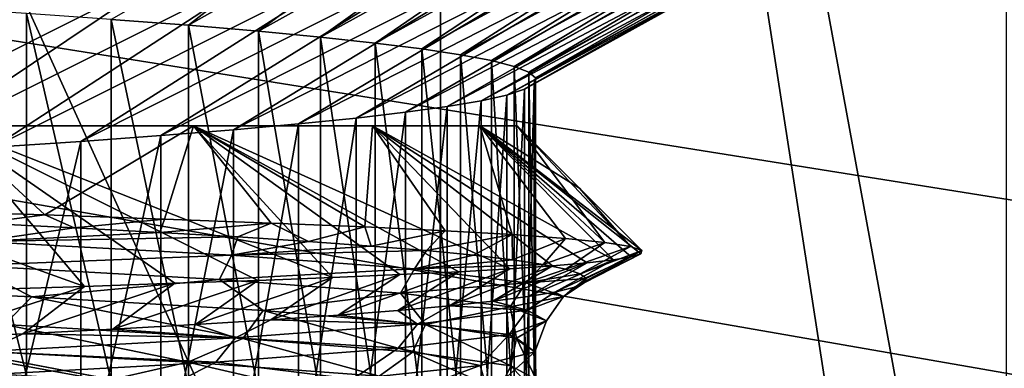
# Model space of a CAD drawing. Header units: metres. Extents: x -205 to 205, y -104 to 104.
# Tile 889 of 1056: x 10.881 to 13.491, y -53.601 to -52.678. Entities that reach past the tile are written whole.
import ezdxf

# ---------------------------------------------------------------- set-up
doc = ezdxf.new("R2010")
doc.units = ezdxf.units.M
doc.layers.add('solid_01_2-CONSUMER_EHM_BOX_SW0001', color=7, linetype='CONTINUOUS')

msp = doc.modelspace()

# ---------------------------------------------------------------- linework, layer by layer
at = {"layer": 'solid_01_2-CONSUMER_EHM_BOX_SW0001'}
for points in [[(27.853924, 67.360435), (-0.010849, -74.95858), (-0.010778, 75.04142)], [(27.853924, 67.360435), (27.752735, 66.82019), (-0.010849, -74.95858)], [(27.752735, 66.82019), (27.752735, 66.262619), (-0.010849, -74.95858)], [(27.752672, -66.17981), (-0.010849, -74.95858), (27.752735, 66.262619)], [(38.274673, -42.903759, 75), (-63.60397, -54.56757, 75), (63.596031, -54.576706, 75)], [(38.274673, -42.903759, 75), (37.499931, -42.958599, 75), (-63.60397, -54.56757, 75)], [(37.499931, -42.958599, 75), (-37.500069, -42.958565, 75), (-63.60397, -54.56757, 75)], [(11.995707, -59.073002, 67.982758), (11.996569, -47.073002, 63.099998), (13.495875, -56.723106, 67.02655)], [(11.996569, -47.073002, 69.5), (11.996569, -47.073002, 63.099998), (11.995707, -59.073002, 67.982758)], [(11.996569, -47.073002, 69.5), (11.995707, -59.073002, 67.982758), (11.996461, -48.573002, 69.5)], [(13.495983, -55.223106, 66.416206), (11.996569, -47.073002, 63.099998), (13.496569, -47.073109, 63.099998)], [(13.495983, -55.223106, 66.416206), (13.495875, -56.723106, 67.02655), (11.996569, -47.073002, 63.099998)], [(17.869715, -55.958588, 1.5), (-18.22703, -48.090942, 1.5), (2.383508, -57.876068, 1.5)], [(18.174229, -53.899757, 1.5), (18.205357, -48.090961, 1.5), (-18.22703, -48.090942, 1.5)], [(18.041845, -54.405605, 1.5), (18.174229, -53.899757, 1.5), (-18.22703, -48.090942, 1.5)], [(17.946911, -54.917667, 1.5), (18.041845, -54.405605, 1.5), (-18.22703, -48.090942, 1.5)], [(17.889599, -55.434975, 1.5), (17.946911, -54.917667, 1.5), (-18.22703, -48.090942, 1.5)], [(17.869715, -55.958588, 1.5), (17.889599, -55.434975, 1.5), (-18.22703, -48.090942, 1.5)], [(-12.004293, -59.071278, 72), (-12.003539, -48.571278, 72), (11.996461, -48.573002, 72)], [(-12.004293, -59.071278, 72), (11.996461, -48.573002, 72), (11.995707, -59.073002, 72)], [(11.995707, -59.073002, 67.982758), (11.995707, -59.073002, 72), (11.996461, -48.573002, 72)], [(11.996461, -48.573002, 69.5), (11.995707, -59.073002, 67.982758), (11.996461, -48.573002, 72)], [(9.748707, -50.113178, 10.572997), (16.890345, -65.803871, 22.572935), (9.748681, -65.803871, 10.57298)], [(16.890341, -50.113178, 22.572903), (16.890345, -65.803871, 22.572935), (9.748707, -50.113178, 10.572997)], [(16.935442, -50.113178, 25.979212), (10.114011, -65.803871, 38.164017), (16.935446, -65.803871, 25.979179)], [(16.935442, -50.113178, 25.979212), (10.114037, -50.113178, 38.164001), (10.114011, -65.803871, 38.164017)], [(11.958857, -52.201283, 19.106255), (11.123973, -52.677055, 19.369907), (11.329031, -52.692711, 19.84021)], [(12.174929, -52.216801, 19.61281), (11.958857, -52.201283, 19.106255), (11.329031, -52.692711, 19.84021)], [(12.174929, -52.216801, 19.61281), (11.329031, -52.692711, 19.84021), (11.514214, -52.708424, 20.31868)], [(12.369655, -52.232315, 20.127665), (12.174929, -52.216801, 19.61281), (11.514214, -52.708424, 20.31868)], [(12.369655, -52.232315, 20.127665), (11.514214, -52.708424, 20.31868), (11.679199, -52.724121, 20.804485)], [(12.542529, -52.24778, 20.649466), (12.369655, -52.232315, 20.127665), (11.679199, -52.724121, 20.804485)], [(12.542529, -52.24778, 20.649466), (11.679199, -52.724121, 20.804485), (11.8237, -52.739727, 21.29678)], [(12.693128, -52.263145, 21.176847), (12.542529, -52.24778, 20.649466), (11.8237, -52.739727, 21.29678)], [(12.693128, -52.263145, 21.176847), (11.8237, -52.739727, 21.29678), (11.947462, -52.755215, 21.794703)], [(12.821061, -52.278381, 21.708399), (12.693128, -52.263145, 21.176847), (11.947462, -52.755215, 21.794703)], [(12.821061, -52.278381, 21.708399), (11.947462, -52.755215, 21.794703), (12.050265, -52.77066, 22.297375)], [(12.926116, -52.293522, 22.243547), (12.821061, -52.278381, 21.708399), (12.050265, -52.77066, 22.297375)], [(12.926116, -52.293522, 22.243547), (12.050265, -52.77066, 22.297375), (12.13193, -52.786064, 22.803911)], [(13.008346, -52.308613, 22.782103), (12.926116, -52.293522, 22.243547), (12.13193, -52.786064, 22.803911)], [(13.008346, -52.308613, 22.782103), (12.13193, -52.786064, 22.803911), (12.192312, -52.801434, 23.313427)], [(13.067917, -52.3237, 23.323851), (13.008346, -52.308613, 22.782103), (12.192312, -52.801434, 23.313427)], [(13.067917, -52.3237, 23.323851), (12.192312, -52.801434, 23.313427), (12.231306, -52.816757, 23.825027)], [(13.104879, -52.33884, 23.868584), (13.067917, -52.3237, 23.323851), (12.231306, -52.816757, 23.825027)], [(13.104879, -52.33884, 23.868584), (12.231306, -52.816757, 23.825027), (12.248842, -52.832047, 24.337812)], [(13.119162, -52.354069, 24.416086), (12.248842, -52.832047, 24.337812), (12.244888, -52.847092, 24.850924)], [(13.110627, -52.369411, 24.965918), (13.119162, -52.354069, 24.416086), (12.244888, -52.847092, 24.850924)], [(13.119162, -52.354069, 24.416086), (13.104879, -52.33884, 23.868584), (12.248842, -52.832047, 24.337812)], [(13.110627, -52.369411, 24.965918), (12.244888, -52.847092, 24.850924), (12.21945, -52.862183, 25.363409)], [(13.079173, -52.384827, 25.51651), (13.110627, -52.369411, 24.965918), (12.21945, -52.862183, 25.363409)], [(13.024819, -52.400276, 26.066002), (12.172573, -52.877316, 25.874372), (12.104342, -52.892494, 26.382915)], [(12.947729, -52.41573, 26.612537), (13.024819, -52.400276, 26.066002), (12.104342, -52.892494, 26.382915)], [(13.079173, -52.384827, 25.51651), (12.21945, -52.862183, 25.363409), (12.172573, -52.877316, 25.874372)], [(13.024819, -52.400276, 26.066002), (13.079173, -52.384827, 25.51651), (12.172573, -52.877316, 25.874372)], [(12.84821, -52.431149, 27.154282), (12.014875, -52.907715, 26.888147), (11.904332, -52.922981, 27.389179)], [(12.72671, -52.446491, 27.689444), (12.84821, -52.431149, 27.154282), (11.904332, -52.922981, 27.389179)], [(12.947729, -52.41573, 26.612537), (12.104342, -52.892494, 26.382915), (12.014875, -52.907715, 26.888147)], [(12.84821, -52.431149, 27.154282), (12.947729, -52.41573, 26.612537), (12.014875, -52.907715, 26.888147)], [(12.72671, -52.446491, 27.689444), (11.904332, -52.922981, 27.389179), (11.772912, -52.938339, 27.885122)], [(12.583648, -52.461758, 28.216696), (12.72671, -52.446491, 27.689444), (11.772912, -52.938339, 27.885122)], [(12.419144, -52.476982, 28.735859), (11.620845, -52.95377, 28.375113), (11.448397, -52.969231, 28.858301)], [(12.233147, -52.492176, 29.246904), (12.419144, -52.476982, 28.735859), (11.448397, -52.969231, 28.858301)], [(12.583648, -52.461758, 28.216696), (11.772912, -52.938339, 27.885122), (11.620845, -52.95377, 28.375113)], [(12.419144, -52.476982, 28.735859), (12.583648, -52.461758, 28.216696), (11.620845, -52.95377, 28.375113)], [(12.02556, -52.50737, 29.749805), (11.255864, -52.984676, 29.333851), (11.043581, -53.000065, 29.80094)], [(11.796469, -52.522583, 30.2446), (12.02556, -52.50737, 29.749805), (11.043581, -53.000065, 29.80094)], [(12.233147, -52.492176, 29.246904), (11.448397, -52.969231, 28.858301), (11.255864, -52.984676, 29.333851)], [(12.02556, -52.50737, 29.749805), (12.233147, -52.492176, 29.246904), (11.255864, -52.984676, 29.333851)], [(11.545892, -52.537842, 30.73127), (10.811911, -53.015339, 30.258757), (10.561253, -53.030487, 30.706501)], [(11.274111, -52.553127, 31.209114), (11.545892, -52.537842, 30.73127), (10.561253, -53.030487, 30.706501)], [(11.796469, -52.522583, 30.2446), (11.043581, -53.000065, 29.80094), (10.811911, -53.015339, 30.258757)], [(11.545892, -52.537842, 30.73127), (11.796469, -52.522583, 30.2446), (10.811911, -53.015339, 30.258757)], [(11.274111, -52.553127, 31.209114), (10.561253, -53.030487, 30.706501), (10.292051, -53.045559, 31.143375)], [(10.981875, -52.568428, 31.676567), (11.274111, -52.553127, 31.209114), (10.292051, -53.045559, 31.143375)], [(10.981875, -52.568428, 31.676567), (10.292051, -53.045559, 31.143375), (10.004786, -53.060627, 31.568596)], [(10.670075, -52.583748, 32.132061), (10.981875, -52.568428, 31.676567), (10.004786, -53.060627, 31.568596)], [(10.899366, -53.619434, 18.908537), (10.655685, -52.646217, 18.457064), (10.655657, -53.60416, 18.457016)], [(10.899366, -53.619434, 18.908537), (10.899395, -52.66153, 18.90859), (10.655685, -52.646217, 18.457064)], [(11.12394, -53.634579, 19.369839), (10.899395, -52.66153, 18.90859), (10.899366, -53.619434, 18.908537)], [(11.12394, -53.634579, 19.369839), (11.123973, -52.677055, 19.369907), (10.899395, -52.66153, 18.90859)], [(11.328994, -53.649643, 19.840122), (11.123973, -52.677055, 19.369907), (11.12394, -53.634579, 19.369839)], [(11.328994, -53.649643, 19.840122), (11.329031, -52.692711, 19.84021), (11.123973, -52.677055, 19.369907)], [(11.514174, -53.66468, 20.318571), (11.329031, -52.692711, 19.84021), (11.328994, -53.649643, 19.840122)], [(11.514174, -53.66468, 20.318571), (11.514214, -52.708424, 20.31868), (11.329031, -52.692711, 19.84021)], [(11.679159, -53.679737, 20.804361), (11.514214, -52.708424, 20.31868), (11.514174, -53.66468, 20.318571)], [(11.679159, -53.679737, 20.804361), (11.679199, -52.724121, 20.804485), (11.514214, -52.708424, 20.31868)], [(11.823664, -53.694862, 21.29665), (11.679199, -52.724121, 20.804485), (11.679159, -53.679737, 20.804361)], [(11.823664, -53.694862, 21.29665), (11.8237, -52.739727, 21.29678), (11.679199, -52.724121, 20.804485)], [(11.947433, -53.710079, 21.794577), (11.8237, -52.739727, 21.29678), (11.823664, -53.694862, 21.29665)], [(11.947433, -53.710079, 21.794577), (11.947462, -52.755215, 21.794703), (11.8237, -52.739727, 21.29678)], [(12.050244, -53.725338, 22.29726), (11.947462, -52.755215, 21.794703), (11.947433, -53.710079, 21.794577)], [(12.050244, -53.725338, 22.29726), (12.050265, -52.77066, 22.297375), (11.947462, -52.755215, 21.794703)], [(12.131916, -53.740627, 22.803816), (12.050265, -52.77066, 22.297375), (12.050244, -53.725338, 22.29726)], [(12.131916, -53.740627, 22.803816), (12.13193, -52.786064, 22.803911), (12.050265, -52.77066, 22.297375)], [(12.192305, -53.755955, 23.313356), (12.13193, -52.786064, 22.803911), (12.131916, -53.740627, 22.803816)], [(12.192305, -53.755955, 23.313356), (12.192312, -52.801434, 23.313427), (12.13193, -52.786064, 22.803911)], [(12.231303, -53.77132, 23.824989), (12.192312, -52.801434, 23.313427), (12.192305, -53.755955, 23.313356)], [(12.231303, -53.77132, 23.824989), (12.231306, -52.816757, 23.825027), (12.192312, -52.801434, 23.313427)], [(12.248841, -53.78672, 24.337814), (12.231306, -52.816757, 23.825027), (12.231303, -53.77132, 23.824989)], [(12.248841, -53.78672, 24.337814), (12.248842, -52.832047, 24.337812), (12.231306, -52.816757, 23.825027)], [(12.219451, -53.817287, 25.363386), (12.21945, -52.862183, 25.363409), (12.244888, -52.847092, 24.850924)], [(12.219451, -53.817287, 25.363386), (12.244888, -52.847092, 24.850924), (12.244887, -53.801987, 24.850912)], [(12.244887, -53.801987, 24.850912), (12.244888, -52.847092, 24.850924), (12.248842, -52.832047, 24.337812)], [(12.244887, -53.801987, 24.850912), (12.248842, -52.832047, 24.337812), (12.248841, -53.78672, 24.337814)], [(12.104347, -53.848003, 26.382874), (12.104342, -52.892494, 26.382915), (12.172573, -52.877316, 25.874372)], [(12.104347, -53.848003, 26.382874), (12.172573, -52.877316, 25.874372), (12.172576, -53.832626, 25.87434)], [(12.172576, -53.832626, 25.87434), (12.172573, -52.877316, 25.874372), (12.21945, -52.862183, 25.363409)], [(12.172576, -53.832626, 25.87434), (12.21945, -52.862183, 25.363409), (12.219451, -53.817287, 25.363386)], [(12.014884, -53.863415, 26.888098), (12.014875, -52.907715, 26.888147), (12.104342, -52.892494, 26.382915)], [(12.014884, -53.863415, 26.888098), (12.104342, -52.892494, 26.382915), (12.104347, -53.848003, 26.382874)], [(11.772927, -53.894405, 27.885067), (11.772912, -52.938339, 27.885122), (11.904332, -52.922981, 27.389179)], [(11.772927, -53.894405, 27.885067), (11.904332, -52.922981, 27.389179), (11.904345, -53.878864, 27.389126)], [(11.904345, -53.878864, 27.389126), (11.904332, -52.922981, 27.389179), (12.014875, -52.907715, 26.888147)], [(11.904345, -53.878864, 27.389126), (12.014875, -52.907715, 26.888147), (12.014884, -53.863415, 26.888098)], [(11.448417, -53.925648, 28.858244), (11.448397, -52.969231, 28.858301), (11.620845, -52.95377, 28.375113)], [(11.448417, -53.925648, 28.858244), (11.620845, -52.95377, 28.375113), (11.620863, -53.910015, 28.375055)], [(11.620863, -53.910015, 28.375055), (11.620845, -52.95377, 28.375113), (11.772912, -52.938339, 27.885122)], [(11.620863, -53.910015, 28.375055), (11.772912, -52.938339, 27.885122), (11.772927, -53.894405, 27.885067)], [(9.0932, -52.958576, 29.749998), (10.691907, -52.958576, 30.375338), (11.342185, -52.958576, 28.991137)], [(9.699606, -52.958576, 28.517736), (9.0932, -52.958576, 29.749998), (11.342185, -52.958576, 28.991137)], [(9.095595, -52.958576, 19.254154), (11.342184, -52.958576, 20.008862), (10.691907, -52.958576, 18.62466)], [(9.095595, -52.958576, 19.254154), (9.700984, -52.958576, 20.485584), (11.342184, -52.958576, 20.008862)], [(9.699606, -52.958576, 28.517736), (11.342185, -52.958576, 28.991137), (11.816964, -52.958576, 27.532686)], [(10.142153, -52.958576, 27.2176), (9.699606, -52.958576, 28.517736), (11.816964, -52.958576, 27.532686)], [(9.700984, -52.958576, 20.485584), (11.816964, -52.958576, 21.467314), (11.342184, -52.958576, 20.008862)], [(9.700984, -52.958576, 20.485584), (10.142773, -52.958576, 21.784714), (11.816964, -52.958576, 21.467314)], [(11.053249, -53.383709, 30.600666), (10.691907, -52.958576, 30.375338), (9.868727, -52.958576, 31.671127)], [(11.053249, -53.383709, 30.600666), (9.868727, -52.958576, 31.671127), (10.793606, -53.391842, 31.064751)], [(10.142153, -52.958576, 27.2176), (11.816964, -52.958576, 27.532686), (12.101535, -52.958576, 26.039194)], [(10.407439, -52.958576, 25.88195), (10.142153, -52.958576, 27.2176), (12.101535, -52.958576, 26.039194)], [(10.142773, -52.958576, 21.784714), (12.101535, -52.958576, 22.960806), (11.816964, -52.958576, 21.467314)], [(10.142773, -52.958576, 21.784714), (10.407605, -52.958576, 23.119267), (12.101535, -52.958576, 22.960806)], [(10.407439, -52.958576, 25.88195), (12.101535, -52.958576, 26.039194), (12.199932, -52.958576, 24.5)], [(10.407439, -52.958576, 25.88195), (12.199932, -52.958576, 24.5), (10.499932, -52.958576, 24.5)], [(10.407605, -52.958576, 23.119267), (10.499932, -52.958576, 24.5), (12.101535, -52.958576, 22.960806)], [(10.499932, -52.958576, 24.5), (12.199932, -52.958576, 24.5), (12.101535, -52.958576, 22.960806)], [(10.598704, -53.18396, 18.014929), (10.691907, -52.958576, 18.62466), (10.948225, -53.194759, 18.601393)], [(11.711038, -53.360245, 29.153175), (11.342185, -52.958576, 28.991137), (10.691907, -52.958576, 30.375338)], [(11.292901, -53.375748, 30.126884), (10.691907, -52.958576, 30.375338), (11.053249, -53.383709, 30.600666)], [(11.512271, -53.367947, 29.644146), (10.691907, -52.958576, 30.375338), (11.292901, -53.375748, 30.126884)], [(11.711038, -53.360245, 29.153175), (10.691907, -52.958576, 30.375338), (11.512271, -53.367947, 29.644146)], [(10.948225, -53.194759, 18.601393), (10.691907, -52.958576, 18.62466), (11.342184, -52.958576, 20.008862)], [(10.948225, -53.194759, 18.601393), (11.342184, -52.958576, 20.008862), (11.265007, -53.205631, 19.205921)], [(11.255888, -53.941246, 29.333796), (11.255864, -52.984676, 29.333851), (11.448397, -52.969231, 28.858301)], [(11.255888, -53.941246, 29.333796), (11.448397, -52.969231, 28.858301), (11.448417, -53.925648, 28.858244)], [(11.265007, -53.205631, 19.205921), (11.342184, -52.958576, 20.008862), (11.548108, -53.216274, 19.827322)], [(11.796354, -53.226498, 20.46348), (11.342184, -52.958576, 20.008862), (11.816964, -52.958576, 21.467314)], [(11.548108, -53.216274, 19.827322), (11.342184, -52.958576, 20.008862), (11.796354, -53.226498, 20.46348)], [(12.180662, -53.337135, 27.638456), (11.816964, -52.958576, 27.532686), (11.342185, -52.958576, 28.991137)], [(11.888887, -53.352581, 28.654722), (11.342185, -52.958576, 28.991137), (11.711038, -53.360245, 29.153175)], [(12.045523, -53.344898, 28.149555), (11.342185, -52.958576, 28.991137), (11.888887, -53.352581, 28.654722)], [(12.180662, -53.337135, 27.638456), (11.342185, -52.958576, 28.991137), (12.045523, -53.344898, 28.149555)], [(11.796354, -53.226498, 20.46348), (11.816964, -52.958576, 21.467314), (12.009198, -53.236496, 21.112379)], [(12.455082, -53.3134, 26.07888), (12.101535, -52.958576, 26.039194), (11.816964, -52.958576, 27.532686)], [(12.294066, -53.329266, 27.122299), (11.816964, -52.958576, 27.532686), (12.180662, -53.337135, 27.638456)], [(12.385585, -53.321354, 26.602129), (11.816964, -52.958576, 27.532686), (12.294066, -53.329266, 27.122299)], [(12.455082, -53.3134, 26.07888), (11.816964, -52.958576, 27.532686), (12.385585, -53.321354, 26.602129)], [(12.186532, -53.246555, 21.773026), (11.816964, -52.958576, 21.467314), (12.101535, -52.958576, 22.960806)], [(12.009198, -53.236496, 21.112379), (11.816964, -52.958576, 21.467314), (12.186532, -53.246555, 21.773026)], [(12.365199, -53.123844, 24.5), (12.199932, -52.958576, 24.5), (12.101535, -52.958576, 26.039194)], [(12.432931, -53.267487, 23.123997), (12.101535, -52.958576, 22.960806), (12.199932, -52.958576, 24.5)], [(12.50246, -53.305408, 25.553484), (12.101535, -52.958576, 26.039194), (12.455082, -53.3134, 26.07888)], [(12.527658, -53.297379, 25.026878), (12.101535, -52.958576, 26.039194), (12.50246, -53.305408, 25.553484)], [(12.530454, -53.289101, 24.5), (12.101535, -52.958576, 26.039194), (12.527658, -53.297379, 25.026878)], [(12.365199, -53.123844, 24.5), (12.101535, -52.958576, 26.039194), (12.530454, -53.289101, 24.5)], [(12.328066, -53.256924, 22.444332), (12.101535, -52.958576, 22.960806), (12.432931, -53.267487, 23.123997)], [(12.186532, -53.246555, 21.773026), (12.101535, -52.958576, 22.960806), (12.328066, -53.256924, 22.444332)], [(12.432931, -53.267487, 23.123997), (12.199932, -52.958576, 24.5), (12.500533, -53.278214, 23.809896)], [(12.365199, -53.123844, 24.5), (12.500533, -53.278214, 23.809896), (12.199932, -52.958576, 24.5)], [(10.811942, -53.972164, 30.258694), (10.811911, -53.015339, 30.258757), (11.043581, -53.000065, 29.80094)], [(10.811942, -53.972164, 30.258694), (11.043581, -53.000065, 29.80094), (11.043608, -53.956768, 29.800882)], [(11.043608, -53.956768, 29.800882), (11.043581, -53.000065, 29.80094), (11.255864, -52.984676, 29.333851)], [(11.043608, -53.956768, 29.800882), (11.255864, -52.984676, 29.333851), (11.255888, -53.941246, 29.333796)], [(12.365199, -53.123844, 24.5), (12.530454, -53.289101, 24.5), (12.500533, -53.278214, 23.809896)], [(10.778381, -53.216656, 18.400469), (10.598704, -53.18396, 18.014929), (10.948225, -53.194759, 18.601393)], [(10.775374, -53.264591, 18.519772), (10.778381, -53.216656, 18.400469), (11.025698, -53.228783, 18.859781)], [(11.025698, -53.228783, 18.859781), (10.778381, -53.216656, 18.400469), (10.948225, -53.194759, 18.601393)], [(11.025698, -53.228783, 18.859781), (10.948225, -53.194759, 18.601393), (11.265007, -53.205631, 19.205921)], [(11.25289, -53.240856, 19.328022), (11.025698, -53.228783, 18.859781), (11.265007, -53.205631, 19.205921)], [(11.25289, -53.240856, 19.328022), (11.265007, -53.205631, 19.205921), (11.548108, -53.216274, 19.827322)], [(11.459969, -53.252911, 19.804762), (11.25289, -53.240856, 19.328022), (11.548108, -53.216274, 19.827322)], [(11.646868, -53.264969, 20.289616), (11.459969, -53.252911, 19.804762), (11.548108, -53.216274, 19.827322)], [(11.646868, -53.264969, 20.289616), (11.548108, -53.216274, 19.827322), (11.796354, -53.226498, 20.46348)], [(10.775374, -53.264591, 18.519772), (11.025698, -53.228783, 18.859781), (11.25289, -53.240856, 19.328022)], [(10.775374, -53.264591, 18.519772), (11.25289, -53.240856, 19.328022), (11.459969, -53.252911, 19.804762)], [(11.813435, -53.277061, 20.782221), (11.646868, -53.264969, 20.289616), (11.796354, -53.226498, 20.46348)], [(11.813435, -53.277061, 20.782221), (11.796354, -53.226498, 20.46348), (12.009198, -53.236496, 21.112379)], [(11.959425, -53.289215, 21.282234), (11.813435, -53.277061, 20.782221), (12.009198, -53.236496, 21.112379)], [(11.959425, -53.289215, 21.282234), (12.009198, -53.236496, 21.112379), (12.186532, -53.246555, 21.773026)], [(10.775374, -53.264591, 18.519772), (11.442762, -53.301083, 19.925619), (10.749352, -53.328686, 18.566896)], [(10.775374, -53.264591, 18.519772), (11.459969, -53.252911, 19.804762), (11.442762, -53.301083, 19.925619)], [(11.442762, -53.301083, 19.925619), (11.459969, -53.252911, 19.804762), (11.646868, -53.264969, 20.289616)], [(11.442762, -53.301083, 19.925619), (11.646868, -53.264969, 20.289616), (11.813435, -53.277061, 20.782221)], [(12.084347, -53.301445, 21.788649), (11.959425, -53.289215, 21.282234), (12.186532, -53.246555, 21.773026)], [(12.187767, -53.313728, 22.300253), (12.084347, -53.301445, 21.788649), (12.186532, -53.246555, 21.773026)], [(12.187767, -53.313728, 22.300253), (12.186532, -53.246555, 21.773026), (12.328066, -53.256924, 22.444332)], [(12.269386, -53.326035, 22.816046), (12.187767, -53.313728, 22.300253), (12.328066, -53.256924, 22.444332)], [(12.269386, -53.326035, 22.816046), (12.328066, -53.256924, 22.444332), (12.432931, -53.267487, 23.123997)], [(12.329109, -53.338333, 23.334997), (12.269386, -53.326035, 22.816046), (12.432931, -53.267487, 23.123997)], [(12.329109, -53.338333, 23.334997), (12.432931, -53.267487, 23.123997), (12.500533, -53.278214, 23.809896)], [(11.442762, -53.301083, 19.925619), (11.813435, -53.277061, 20.782221), (11.959425, -53.289215, 21.282234)], [(11.442762, -53.301083, 19.925619), (11.959425, -53.289215, 21.282234), (11.928186, -53.33757, 21.404293)], [(11.928186, -53.33757, 21.404293), (11.959425, -53.289215, 21.282234), (12.084347, -53.301445, 21.788649)], [(12.366971, -53.35059, 23.856064), (12.329109, -53.338333, 23.334997), (12.500533, -53.278214, 23.809896)], [(12.366971, -53.35059, 23.856064), (12.500533, -53.278214, 23.809896), (12.530454, -53.289101, 24.5)], [(12.383029, -53.36277, 24.378223), (12.366971, -53.35059, 23.856064), (12.530454, -53.289101, 24.5)], [(12.377333, -53.374863, 24.900717), (12.530454, -53.289101, 24.5), (12.527658, -53.297379, 25.026878)], [(12.377333, -53.374863, 24.900717), (12.383029, -53.36277, 24.378223), (12.530454, -53.289101, 24.5)], [(11.442762, -53.301083, 19.925619), (11.410854, -53.365166, 19.968708), (10.749352, -53.328686, 18.566896)], [(11.442762, -53.301083, 19.925619), (11.928186, -53.33757, 21.404293), (11.410854, -53.365166, 19.968708)], [(11.928186, -53.33757, 21.404293), (12.084347, -53.301445, 21.788649), (12.187767, -53.313728, 22.300253)], [(11.928186, -53.33757, 21.404293), (12.187767, -53.313728, 22.300253), (12.269386, -53.326035, 22.816046)], [(12.135614, -53.422997, 26.974953), (12.385585, -53.321354, 26.602129), (12.294066, -53.329266, 27.122299)], [(12.135614, -53.422997, 26.974953), (12.229012, -53.410919, 26.460798), (12.385585, -53.321354, 26.602129)], [(12.229012, -53.410919, 26.460798), (12.455082, -53.3134, 26.07888), (12.385585, -53.321354, 26.602129)], [(12.229012, -53.410919, 26.460798), (12.300399, -53.398899, 25.943022), (12.455082, -53.3134, 26.07888)], [(12.300399, -53.398899, 25.943022), (12.50246, -53.305408, 25.553484), (12.455082, -53.3134, 26.07888)], [(12.300399, -53.398899, 25.943022), (12.349816, -53.38689, 25.422653), (12.50246, -53.305408, 25.553484)], [(12.349816, -53.38689, 25.422653), (12.527658, -53.297379, 25.026878), (12.50246, -53.305408, 25.553484)], [(12.349816, -53.38689, 25.422653), (12.377333, -53.374863, 24.900717), (12.527658, -53.297379, 25.026878)], [(10.749352, -53.328686, 18.566896), (10.913949, -53.411724, 18.92979), (10.128258, -53.375381, 17.603979)], [(10.749352, -53.328686, 18.566896), (11.410854, -53.365166, 19.968708), (10.913949, -53.411724, 18.92979)], [(11.928186, -53.33757, 21.404293), (11.891011, -53.401646, 21.44261), (11.410854, -53.365166, 19.968708)], [(11.725555, -53.459778, 28.485895), (12.045523, -53.344898, 28.149555), (11.888887, -53.352581, 28.654722)], [(11.725555, -53.459778, 28.485895), (11.883518, -53.447437, 27.988373), (12.045523, -53.344898, 28.149555)], [(11.883518, -53.447437, 27.988373), (12.180662, -53.337135, 27.638456), (12.045523, -53.344898, 28.149555)], [(11.883518, -53.447437, 27.988373), (12.020338, -53.435165, 27.484467), (12.180662, -53.337135, 27.638456)], [(11.928186, -53.33757, 21.404293), (12.223416, -53.374062, 22.932203), (11.891011, -53.401646, 21.44261)], [(11.928186, -53.33757, 21.404293), (12.269386, -53.326035, 22.816046), (12.223416, -53.374062, 22.932203)], [(12.020338, -53.435165, 27.484467), (12.294066, -53.329266, 27.122299), (12.180662, -53.337135, 27.638456)], [(12.020338, -53.435165, 27.484467), (12.135614, -53.422997, 26.974953), (12.294066, -53.329266, 27.122299)], [(12.223416, -53.374062, 22.932203), (12.269386, -53.326035, 22.816046), (12.329109, -53.338333, 23.334997)], [(12.223416, -53.374062, 22.932203), (12.329109, -53.338333, 23.334997), (12.366971, -53.35059, 23.856064)], [(11.410854, -53.365166, 19.968708), (11.526495, -53.448067, 20.344059), (10.913949, -53.411724, 18.92979)], [(11.128504, -53.496796, 29.932777), (11.512271, -53.367947, 29.644146), (11.292901, -53.375748, 30.126884)], [(11.128504, -53.496796, 29.932777), (11.347703, -53.484497, 29.458828), (11.512271, -53.367947, 29.644146)], [(11.347703, -53.484497, 29.458828), (11.711038, -53.360245, 29.153175), (11.512271, -53.367947, 29.644146)], [(11.347703, -53.484497, 29.458828), (11.546831, -53.472145, 28.976292), (11.711038, -53.360245, 29.153175)], [(11.410854, -53.365166, 19.968708), (11.891011, -53.401646, 21.44261), (11.526495, -53.448067, 20.344059)], [(11.546831, -53.472145, 28.976292), (11.888887, -53.352581, 28.654722), (11.711038, -53.360245, 29.153175)], [(11.546831, -53.472145, 28.976292), (11.725555, -53.459778, 28.485895), (11.888887, -53.352581, 28.654722)], [(12.223416, -53.374062, 22.932203), (12.181641, -53.438126, 22.965118), (11.891011, -53.401646, 21.44261)], [(12.223416, -53.374062, 22.932203), (12.323153, -53.410549, 24.48527), (12.181641, -53.438126, 22.965118)], [(12.223416, -53.374062, 22.932203), (12.366971, -53.35059, 23.856064), (12.383029, -53.36277, 24.378223)], [(12.223416, -53.374062, 22.932203), (12.383029, -53.36277, 24.378223), (12.323153, -53.410549, 24.48527)], [(12.323153, -53.410549, 24.48527), (12.383029, -53.36277, 24.378223), (12.377333, -53.374863, 24.900717)], [(12.323153, -53.410549, 24.48527), (12.377333, -53.374863, 24.900717), (12.349816, -53.38689, 25.422653)], [(10.841027, -53.485126, 18.789513), (10.128258, -53.375381, 17.603979), (10.913949, -53.411724, 18.92979)], [(10.631006, -53.521111, 30.85199), (11.053249, -53.383709, 30.600666), (10.793606, -53.391842, 31.064751)], [(10.631006, -53.521111, 30.85199), (10.889533, -53.508999, 30.397425), (11.053249, -53.383709, 30.600666)], [(10.889533, -53.508999, 30.397425), (11.292901, -53.375748, 30.126884), (11.053249, -53.383709, 30.600666)], [(10.889533, -53.508999, 30.397425), (11.128504, -53.496796, 29.932777), (11.292901, -53.375748, 30.126884)], [(12.227072, -53.447037, 26.038588), (12.300399, -53.398899, 25.943022), (12.229012, -53.410919, 26.460798)], [(12.323153, -53.410549, 24.48527), (12.300399, -53.398899, 25.943022), (12.227072, -53.447037, 26.038588)], [(12.323153, -53.410549, 24.48527), (12.349816, -53.38689, 25.422653), (12.300399, -53.398899, 25.943022)], [(11.472536, -53.521523, 20.197878), (10.841027, -53.485126, 18.789513), (10.913949, -53.411724, 18.92979)], [(11.472536, -53.521523, 20.197878), (10.913949, -53.411724, 18.92979), (11.526495, -53.448067, 20.344059)], [(11.891011, -53.401646, 21.44261), (11.957344, -53.484413, 21.823858), (11.526495, -53.448067, 20.344059)], [(11.891011, -53.401646, 21.44261), (12.181641, -53.438126, 22.965118), (11.957344, -53.484413, 21.823858)], [(12.227072, -53.447037, 26.038588), (12.135614, -53.422997, 26.974953), (12.020338, -53.435165, 27.484467)], [(12.227072, -53.447037, 26.038588), (12.229012, -53.410919, 26.460798), (12.135614, -53.422997, 26.974953)], [(12.323153, -53.410549, 24.48527), (12.27757, -53.474602, 24.512247), (12.181641, -53.438126, 22.965118)], [(12.323153, -53.410549, 24.48527), (12.227072, -53.447037, 26.038588), (12.27757, -53.474602, 24.512247)], [(11.922634, -53.557922, 21.674314), (11.472536, -53.521523, 20.197878), (11.526495, -53.448067, 20.344059)], [(11.922634, -53.557922, 21.674314), (11.526495, -53.448067, 20.344059), (11.957344, -53.484413, 21.823858)], [(11.935609, -53.483528, 27.567211), (11.883518, -53.447437, 27.988373), (11.725555, -53.459778, 28.485895)], [(11.935609, -53.483528, 27.567211), (12.020338, -53.435165, 27.484467), (11.883518, -53.447437, 27.988373)], [(12.227072, -53.447037, 26.038588), (12.020338, -53.435165, 27.484467), (11.935609, -53.483528, 27.567211)], [(12.227072, -53.447037, 26.038588), (11.935609, -53.483528, 27.567211), (12.178514, -53.511082, 26.059193)], [(12.181641, -53.438126, 22.965118), (12.198624, -53.520756, 23.345976), (11.957344, -53.484413, 21.823858)], [(12.227072, -53.447037, 26.038588), (12.178514, -53.511082, 26.059193), (12.27757, -53.474602, 24.512247)], [(12.181641, -53.438126, 22.965118), (12.27757, -53.474602, 24.512247), (12.198624, -53.520756, 23.345976)], [(11.453633, -53.520016, 29.047003), (11.546831, -53.472145, 28.976292), (11.347703, -53.484497, 29.458828)], [(11.935609, -53.483528, 27.567211), (11.546831, -53.472145, 28.976292), (11.453633, -53.520016, 29.047003)], [(11.935609, -53.483528, 27.567211), (11.725555, -53.459778, 28.485895), (11.546831, -53.472145, 28.976292)], [(12.27757, -53.474602, 24.512247), (12.178514, -53.511082, 26.059193), (12.24675, -53.557098, 24.886484)], [(12.27757, -53.474602, 24.512247), (12.24675, -53.557098, 24.886484), (12.198624, -53.520756, 23.345976)], [(11.326995, -53.584553, 19.764278), (10.638741, -53.547997, 18.371895), (10.841027, -53.485126, 18.789513)], [(11.326995, -53.584553, 19.764278), (10.841027, -53.485126, 18.789513), (11.472536, -53.521523, 20.197878)], [(11.453633, -53.520016, 29.047003), (11.128504, -53.496796, 29.932777), (10.889533, -53.508999, 30.397425)], [(11.453633, -53.520016, 29.047003), (11.347703, -53.484497, 29.458828), (11.128504, -53.496796, 29.932777)], [(11.935609, -53.483528, 27.567211), (11.453633, -53.520016, 29.047003), (11.884929, -53.547562, 27.581129)], [(11.935609, -53.483528, 27.567211), (11.884929, -53.547562, 27.581129), (12.178514, -53.511082, 26.059193)], [(12.183303, -53.594318, 23.195524), (11.922634, -53.557922, 21.674314), (11.957344, -53.484413, 21.823858)], [(12.183303, -53.594318, 23.195524), (11.957344, -53.484413, 21.823858), (12.198624, -53.520756, 23.345976)], [(10.789611, -53.556503, 30.454468), (10.889533, -53.508999, 30.397425), (10.631006, -53.521111, 30.85199)], [(11.453633, -53.520016, 29.047003), (10.889533, -53.508999, 30.397425), (10.789611, -53.556503, 30.454468)], [(11.453633, -53.520016, 29.047003), (10.789611, -53.556503, 30.454468), (11.401769, -53.584042, 29.054043)], [(11.834332, -53.621109, 21.23241), (11.326995, -53.584553, 19.764278), (11.472536, -53.521523, 20.197878)], [(11.453633, -53.520016, 29.047003), (11.401769, -53.584042, 29.054043), (11.884929, -53.547562, 27.581129)], [(11.834332, -53.621109, 21.23241), (11.472536, -53.521523, 20.197878), (11.922634, -53.557922, 21.674314)], [(12.178514, -53.511082, 26.059193), (11.884929, -53.547562, 27.581129), (12.101767, -53.593441, 26.420853)], [(12.178514, -53.511082, 26.059193), (12.101767, -53.593441, 26.420853), (12.24675, -53.557098, 24.886484)], [(12.250329, -53.630718, 24.737579), (12.183303, -53.594318, 23.195524), (12.198624, -53.520756, 23.345976)], [(12.250329, -53.630718, 24.737579), (12.198624, -53.520756, 23.345976), (12.24675, -53.557098, 24.886484)], [(11.110258, -53.633408, 19.169893), (10.343346, -53.59663, 17.802036), (10.638741, -53.547997, 18.371895)], [(11.110258, -53.633408, 19.169893), (10.638741, -53.547997, 18.371895), (11.326995, -53.584553, 19.764278)], [(10.789611, -53.556503, 30.454468), (10.737473, -53.620518, 30.454548), (11.401769, -53.584042, 29.054043)], [(11.884929, -53.547562, 27.581129), (11.401769, -53.584042, 29.054043), (11.764633, -53.629784, 27.924671)], [(11.884929, -53.547562, 27.581129), (11.764633, -53.629784, 27.924671), (12.101767, -53.593441, 26.420853)], [(12.12366, -53.667114, 26.275854), (12.24675, -53.557098, 24.886484), (12.101767, -53.593441, 26.420853)], [(12.12366, -53.667114, 26.275854), (12.250329, -53.630718, 24.737579), (12.24675, -53.557098, 24.886484)], [(10.112564, -53.573292, 17.586475), (10.782549, -53.993694, 17.045092), (11.085339, -54.008991, 17.503571)], [(10.393235, -53.588768, 18.016066), (10.112564, -53.573292, 17.586475), (11.085339, -54.008991, 17.503571)], [(12.152476, -53.657665, 22.752666), (11.834332, -53.621109, 21.23241), (11.922634, -53.557922, 21.674314)], [(12.152476, -53.657665, 22.752666), (11.922634, -53.557922, 21.674314), (12.183303, -53.594318, 23.195524)], [(11.110258, -53.633408, 19.169893), (10.669755, -53.655304, 18.21225), (10.343346, -53.59663, 17.802036)], [(10.393235, -53.588768, 18.016066), (11.085339, -54.008991, 17.503571), (11.369188, -54.024239, 17.974882)], [(10.655657, -53.60416, 18.457016), (10.393235, -53.588768, 18.016066), (11.369188, -54.024239, 17.974882)], [(11.401769, -53.584042, 29.054043), (10.737473, -53.620518, 30.454548), (11.241609, -53.66613, 29.374491)], [(11.696996, -53.670185, 20.624313), (11.110258, -53.633408, 19.169893), (11.326995, -53.584553, 19.764278)], [(11.401769, -53.584042, 29.054043), (11.241609, -53.66613, 29.374491), (11.764633, -53.629784, 27.924671)], [(11.696996, -53.670185, 20.624313), (11.326995, -53.584553, 19.764278), (11.834332, -53.621109, 21.23241)], [(11.804014, -53.70351, 27.785786), (12.101767, -53.593441, 26.420853), (11.764633, -53.629784, 27.924671)], [(11.804014, -53.70351, 27.785786), (12.12366, -53.667114, 26.275854), (12.101767, -53.593441, 26.420853)], [(12.275425, -53.694218, 24.301043), (12.152476, -53.657665, 22.752666), (12.183303, -53.594318, 23.195524)], [(12.275425, -53.694218, 24.301043), (12.183303, -53.594318, 23.195524), (12.250329, -53.630718, 24.737579)]]:
    msp.add_3dface(points, dxfattribs=at)

doc.saveas('drawing.dxf')
